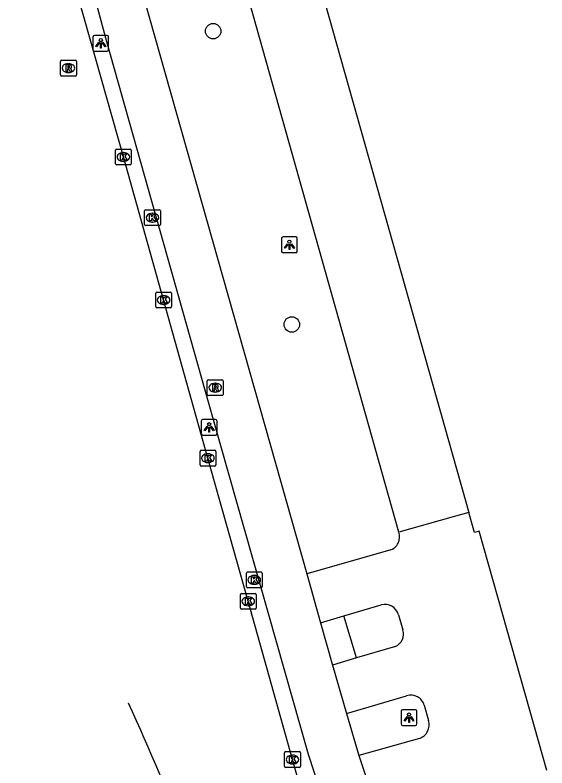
# Model space of a CAD drawing. Extents: x 159689 to 160786, y 387323 to 388339.
# Drawn here: x 159695.2 to 159728.9, y 388088.29 to 388136.03 of the extents above; entities that cross this region are included whole.
import ezdxf

# ---------------------------------------------------------------- set-up
doc = ezdxf.new("R2010")
doc.units = 0
for name, color, linetype in [('IMGEO_Boom', 7, 'Continuous'), ('IMGEO_Fietspad_gesloten', 7, 'Continuous'), ('IMGEO_Kolk', 7, 'Continuous'), ('IMGEO_Lichtpunt', 7, 'Continuous'), ('IMGEO_OVBaan_gesloten', 7, 'Continuous'), ('IMGEO_Pand', 7, 'Continuous'), ('IMGEO_Parkeervlak_open', 7, 'Continuous'), ('IMGEO_Rijbaan_regionaal_gesloten', 7, 'Continuous'), ('IMGEO_Rioolput', 7, 'Continuous'), ('IMGEO_Voetpad_open', 7, 'Continuous')]:
    doc.layers.add(name, color=color, linetype=linetype)

msp = doc.modelspace()

# ---------------------------------------------------------------- linework, layer by layer
at = {"layer": 'IMGEO_Boom'}
for centre in [(159707.753, 388135.004), (159712.732, 388116.408)]:
    msp.add_circle(centre, 0.489, dxfattribs=at)
at = {"layer": 'IMGEO_Fietspad_gesloten'}
for points in [[(159699.238, 388152.96), (159699.688, 388150.278), (159701.735, 388142.864), (159713.692, 388100.589)], [(159714.922, 388085.647), (159713.8, 388089.138), (159708.235, 388108.71), (159701.005, 388134.325), (159696.271, 388151.945)], [(159713.692, 388100.589), (159714.543, 388097.489)], [(159714.543, 388097.489), (159715.317, 388094.804)], [(159715.317, 388094.804), (159716.203, 388091.736)], [(159716.203, 388091.736), (159716.977, 388089.069)], [(159716.977, 388089.069), (159717.808, 388086.632)]]:
    msp.add_lwpolyline(points, dxfattribs=at)
at = {"layer": 'IMGEO_Kolk'}
for p, q in [((159701.562, 388126.602), (159701.562, 388127.454)), ((159701.637, 388127.528), (159702.489, 388127.528)), ((159702.563, 388127.454), (159702.563, 388126.602)), ((159702.05, 388127.308), (159702.075, 388127.308)), ((159702.489, 388126.528), (159701.637, 388126.528)), ((159702.073, 388126.748), (159702.048, 388126.748)), ((159703.407, 388122.753), (159703.407, 388123.605)), ((159703.482, 388123.679), (159704.334, 388123.679)), ((159704.408, 388123.605), (159704.408, 388122.753)), ((159703.895, 388123.459), (159703.92, 388123.459)), ((159704.334, 388122.679), (159703.482, 388122.679)), ((159703.918, 388122.899), (159703.893, 388122.899)), ((159704.112, 388117.536), (159704.112, 388118.388)), ((159704.187, 388118.462), (159705.039, 388118.462)), ((159705.113, 388118.388), (159705.113, 388117.536)), ((159704.6, 388118.242), (159704.625, 388118.242)), ((159705.039, 388117.462), (159704.187, 388117.462)), ((159704.623, 388117.682), (159704.598, 388117.682)), ((159706.922, 388107.504), (159706.922, 388108.356)), ((159706.997, 388108.43), (159707.849, 388108.43)), ((159707.923, 388108.356), (159707.923, 388107.504)), ((159707.41, 388108.21), (159707.435, 388108.21)), ((159707.849, 388107.43), (159706.997, 388107.43)), ((159707.433, 388107.65), (159707.408, 388107.65)), ((159709.933, 388100.712), (159710.785, 388100.712)), ((159709.858, 388099.786), (159709.858, 388100.638)), ((159710.346, 388100.492), (159710.371, 388100.492)), ((159710.859, 388100.638), (159710.859, 388099.786)), ((159710.369, 388099.932), (159710.344, 388099.932)), ((159709.475, 388098.428), (159709.475, 388099.28)), ((159709.55, 388099.354), (159710.402, 388099.354)), ((159710.785, 388099.712), (159709.933, 388099.712)), ((159710.476, 388099.28), (159710.476, 388098.428)), ((159709.963, 388099.134), (159709.988, 388099.134)), ((159710.402, 388098.354), (159709.55, 388098.354)), ((159709.986, 388098.574), (159709.961, 388098.574)), ((159712.275, 388088.395), (159712.275, 388089.247)), ((159712.35, 388089.321), (159713.202, 388089.321)), ((159713.276, 388089.247), (159713.276, 388088.395)), ((159712.763, 388089.101), (159712.788, 388089.101)), ((159713.202, 388088.321), (159712.35, 388088.321)), ((159712.786, 388088.541), (159712.761, 388088.541))]:
    msp.add_line(p, q, dxfattribs=at)
for points in [[(159701.562, 388126.602), (159701.562, 388127.454)], [(159701.637, 388127.528), (159702.489, 388127.528)], [(159702.563, 388127.454), (159702.563, 388126.602)], [(159701.883, 388127.228), (159702.006, 388127.228), (159702.006, 388127.077), (159702.136, 388127.228), (159702.3, 388127.228), (159702.154, 388127.077), (159702.307, 388126.828), (159702.155, 388126.828), (159702.07, 388126.992), (159702.006, 388126.925), (159702.006, 388126.828), (159701.883, 388126.828), (159701.883, 388127.228)], [(159702.489, 388126.528), (159701.637, 388126.528)], [(159703.407, 388122.753), (159703.407, 388123.605)], [(159703.482, 388123.679), (159704.334, 388123.679)], [(159704.408, 388123.605), (159704.408, 388122.753)], [(159703.728, 388123.379), (159703.851, 388123.379), (159703.851, 388123.228), (159703.981, 388123.379), (159704.145, 388123.379), (159703.999, 388123.228), (159704.152, 388122.979), (159704, 388122.979), (159703.915, 388123.143), (159703.851, 388123.076), (159703.851, 388122.979), (159703.728, 388122.979), (159703.728, 388123.379)], [(159704.334, 388122.679), (159703.482, 388122.679)], [(159704.112, 388117.536), (159704.112, 388118.388)], [(159704.187, 388118.462), (159705.039, 388118.462)], [(159705.113, 388118.388), (159705.113, 388117.536)], [(159704.433, 388118.162), (159704.556, 388118.162), (159704.556, 388118.011), (159704.686, 388118.162), (159704.85, 388118.162), (159704.704, 388118.011), (159704.857, 388117.762), (159704.705, 388117.762), (159704.62, 388117.926), (159704.556, 388117.859), (159704.556, 388117.762), (159704.433, 388117.762), (159704.433, 388118.162)], [(159705.039, 388117.462), (159704.187, 388117.462)], [(159706.922, 388107.504), (159706.922, 388108.356)], [(159706.997, 388108.43), (159707.849, 388108.43)], [(159707.923, 388108.356), (159707.923, 388107.504)], [(159707.243, 388108.13), (159707.366, 388108.13), (159707.366, 388107.979), (159707.496, 388108.13), (159707.66, 388108.13), (159707.514, 388107.979), (159707.667, 388107.73), (159707.515, 388107.73), (159707.43, 388107.894), (159707.366, 388107.827), (159707.366, 388107.73), (159707.243, 388107.73), (159707.243, 388108.13)], [(159707.849, 388107.43), (159706.997, 388107.43)], [(159709.933, 388100.712), (159710.785, 388100.712)], [(159709.858, 388099.786), (159709.858, 388100.638)], [(159710.179, 388100.412), (159710.302, 388100.412), (159710.302, 388100.261), (159710.432, 388100.412), (159710.596, 388100.412), (159710.45, 388100.261), (159710.603, 388100.012), (159710.451, 388100.012), (159710.366, 388100.176), (159710.302, 388100.109), (159710.302, 388100.012), (159710.179, 388100.012), (159710.179, 388100.412)], [(159710.859, 388100.638), (159710.859, 388099.786)], [(159709.475, 388098.428), (159709.475, 388099.28)], [(159709.55, 388099.354), (159710.402, 388099.354)], [(159710.785, 388099.712), (159709.933, 388099.712)], [(159710.476, 388099.28), (159710.476, 388098.428)], [(159709.796, 388099.054), (159709.919, 388099.054), (159709.919, 388098.903), (159710.049, 388099.054), (159710.213, 388099.054), (159710.067, 388098.903), (159710.22, 388098.654), (159710.068, 388098.654), (159709.983, 388098.818), (159709.919, 388098.751), (159709.919, 388098.654), (159709.796, 388098.654), (159709.796, 388099.054)], [(159710.402, 388098.354), (159709.55, 388098.354)], [(159712.275, 388088.395), (159712.275, 388089.247)], [(159712.35, 388089.321), (159713.202, 388089.321)], [(159713.276, 388089.247), (159713.276, 388088.395)], [(159712.596, 388089.021), (159712.719, 388089.021), (159712.719, 388088.87), (159712.849, 388089.021), (159713.013, 388089.021), (159712.867, 388088.87), (159713.02, 388088.621), (159712.868, 388088.621), (159712.783, 388088.785), (159712.719, 388088.718), (159712.719, 388088.621), (159712.596, 388088.621), (159712.596, 388089.021)], [(159713.202, 388088.321), (159712.35, 388088.321)]]:
    msp.add_lwpolyline(points, dxfattribs=at)
for centre, start, end in [((159701.639, 388127.452), 91.552, 178.448), ((159701.639, 388127.452), 91.552, 178.448), ((159702.487, 388127.452), 1.552, 88.448), ((159702.487, 388127.452), 1.552, 88.448), ((159701.639, 388126.604), 181.552, 268.448), ((159701.639, 388126.604), 181.552, 268.448), ((159702.487, 388126.604), 271.552, 358.448), ((159702.487, 388126.604), 271.552, 358.448), ((159703.484, 388123.603), 91.552, 178.448), ((159703.484, 388123.603), 91.552, 178.448), ((159704.332, 388123.603), 1.552, 88.448), ((159704.332, 388123.603), 1.552, 88.448), ((159703.484, 388122.755), 181.552, 268.448), ((159703.484, 388122.755), 181.552, 268.448), ((159704.332, 388122.755), 271.552, 358.448), ((159704.332, 388122.755), 271.552, 358.448), ((159704.189, 388118.386), 91.552, 178.448), ((159704.189, 388118.386), 91.552, 178.448), ((159705.037, 388118.386), 1.552, 88.448), ((159705.037, 388118.386), 1.552, 88.448), ((159704.189, 388117.538), 181.552, 268.448), ((159704.189, 388117.538), 181.552, 268.448), ((159705.037, 388117.538), 271.552, 358.448), ((159705.037, 388117.538), 271.552, 358.448), ((159706.999, 388108.354), 91.552, 178.448), ((159706.999, 388108.354), 91.552, 178.448), ((159707.847, 388108.354), 1.552, 88.448), ((159707.847, 388108.354), 1.552, 88.448), ((159706.999, 388107.506), 181.552, 268.448), ((159706.999, 388107.506), 181.552, 268.448), ((159707.847, 388107.506), 271.552, 358.448), ((159707.847, 388107.506), 271.552, 358.448), ((159709.935, 388100.636), 91.552, 178.448), ((159709.935, 388100.636), 91.552, 178.448), ((159710.783, 388100.636), 1.552, 88.448), ((159710.783, 388100.636), 1.552, 88.448), ((159709.935, 388099.788), 181.552, 268.448), ((159709.935, 388099.788), 181.552, 268.448), ((159710.783, 388099.788), 271.552, 358.448), ((159710.783, 388099.788), 271.552, 358.448), ((159709.552, 388099.278), 91.552, 178.448), ((159709.552, 388099.278), 91.552, 178.448), ((159710.4, 388099.278), 1.552, 88.448), ((159710.4, 388099.278), 1.552, 88.448), ((159709.552, 388098.43), 181.552, 268.448), ((159709.552, 388098.43), 181.552, 268.448), ((159710.4, 388098.43), 271.552, 358.448), ((159710.4, 388098.43), 271.552, 358.448), ((159712.352, 388089.245), 91.552, 178.448), ((159712.352, 388089.245), 91.552, 178.448), ((159713.2, 388089.245), 1.552, 88.448), ((159713.2, 388089.245), 1.552, 88.448), ((159712.352, 388088.397), 181.552, 268.448), ((159712.352, 388088.397), 181.552, 268.448), ((159713.2, 388088.397), 271.552, 358.448), ((159713.2, 388088.397), 271.552, 358.448)]:
    msp.add_arc(centre, 0.0765, start, end, dxfattribs=at)
for centre, major_axis, ratio, start_param, end_param in [((159702.049, 388127.028), (-0.387, 0.002), 0.722429, 4.712389, 7.853982), ((159702.074, 388127.028), (-0.39, 0.002), 0.717154, 1.570796, 4.712389), ((159703.894, 388123.179), (-0.387, 0.002), 0.722429, 4.712389, 7.853982), ((159703.919, 388123.179), (-0.39, 0.002), 0.717154, 1.570796, 4.712389), ((159704.599, 388117.962), (-0.387, 0.002), 0.722429, 4.712389, 7.853982), ((159704.624, 388117.962), (-0.39, 0.002), 0.717154, 1.570796, 4.712389), ((159707.409, 388107.93), (-0.387, 0.002), 0.722429, 4.712389, 7.853982), ((159707.434, 388107.93), (-0.39, 0.002), 0.717154, 1.570796, 4.712389), ((159710.345, 388100.212), (-0.387, 0.002), 0.722429, 4.712389, 7.853982), ((159710.37, 388100.212), (-0.39, 0.002), 0.717154, 1.570796, 4.712389), ((159709.962, 388098.854), (-0.387, 0.002), 0.722429, 4.712389, 7.853982), ((159709.987, 388098.854), (-0.39, 0.002), 0.717154, 1.570796, 4.712389), ((159712.762, 388088.821), (-0.387, 0.002), 0.722429, 4.712389, 7.853982), ((159712.787, 388088.821), (-0.39, 0.002), 0.717154, 1.570796, 4.712389)]:
    msp.add_ellipse(centre, major_axis=major_axis, ratio=ratio, start_param=start_param, end_param=end_param, dxfattribs=at)
at = {"layer": 'IMGEO_Lichtpunt'}
for p, q in [((159700.133, 388134.64), (159700.133, 388133.833)), ((159700.133, 388134.64), (159700.133, 388133.833)), ((159701.035, 388134.735), (159700.227, 388134.735)), ((159701.035, 388134.735), (159700.227, 388134.735)), ((159701.129, 388133.833), (159701.129, 388134.64)), ((159701.129, 388133.833), (159701.129, 388134.64)), ((159700.227, 388133.739), (159701.035, 388133.739)), ((159700.227, 388133.739), (159701.035, 388133.739)), ((159712.083, 388121.861), (159712.083, 388121.054)), ((159712.083, 388121.861), (159712.083, 388121.054)), ((159712.985, 388121.956), (159712.177, 388121.956)), ((159712.985, 388121.956), (159712.177, 388121.956)), ((159713.079, 388121.054), (159713.079, 388121.861)), ((159713.079, 388121.054), (159713.079, 388121.861)), ((159712.177, 388120.96), (159712.985, 388120.96)), ((159712.177, 388120.96), (159712.985, 388120.96)), ((159707.001, 388110.285), (159707.001, 388109.478)), ((159707.001, 388110.285), (159707.001, 388109.478)), ((159707.903, 388110.38), (159707.095, 388110.38)), ((159707.903, 388110.38), (159707.095, 388110.38)), ((159707.997, 388109.478), (159707.997, 388110.285)), ((159707.997, 388109.478), (159707.997, 388110.285)), ((159707.095, 388109.384), (159707.903, 388109.384)), ((159707.095, 388109.384), (159707.903, 388109.384)), ((159719.662, 388091.881), (159719.662, 388091.074)), ((159719.662, 388091.881), (159719.662, 388091.074)), ((159720.564, 388091.976), (159719.756, 388091.976)), ((159720.564, 388091.976), (159719.756, 388091.976)), ((159720.658, 388091.074), (159720.658, 388091.881)), ((159720.658, 388091.074), (159720.658, 388091.881)), ((159719.756, 388090.98), (159720.564, 388090.98)), ((159719.756, 388090.98), (159720.564, 388090.98))]:
    msp.add_line(p, q, dxfattribs=at)
for points in [[(159700.507, 388134.304), (159700.546, 388134.276), (159700.358, 388134.014), (159700.32, 388134.041), (159700.507, 388134.304)], [(159700.609, 388134.256), (159700.656, 388134.256), (159700.656, 388133.934), (159700.609, 388133.934), (159700.609, 388134.256)], [(159700.719, 388134.276), (159700.757, 388134.303), (159700.944, 388134.041), (159700.905, 388134.013), (159700.719, 388134.276)], [(159712.457, 388121.525), (159712.496, 388121.497), (159712.308, 388121.235), (159712.27, 388121.262), (159712.457, 388121.525)], [(159712.559, 388121.477), (159712.606, 388121.477), (159712.606, 388121.155), (159712.559, 388121.155), (159712.559, 388121.477)], [(159712.669, 388121.497), (159712.707, 388121.524), (159712.894, 388121.262), (159712.855, 388121.234), (159712.669, 388121.497)], [(159707.375, 388109.949), (159707.414, 388109.921), (159707.226, 388109.659), (159707.188, 388109.686), (159707.375, 388109.949)], [(159707.477, 388109.901), (159707.524, 388109.901), (159707.524, 388109.579), (159707.477, 388109.579), (159707.477, 388109.901)], [(159707.587, 388109.921), (159707.625, 388109.948), (159707.812, 388109.686), (159707.773, 388109.658), (159707.587, 388109.921)], [(159720.036, 388091.545), (159720.075, 388091.517), (159719.887, 388091.255), (159719.849, 388091.282), (159720.036, 388091.545)], [(159720.138, 388091.497), (159720.185, 388091.497), (159720.185, 388091.175), (159720.138, 388091.175), (159720.138, 388091.497)], [(159720.248, 388091.517), (159720.286, 388091.544), (159720.473, 388091.282), (159720.434, 388091.254), (159720.248, 388091.517)]]:
    msp.add_lwpolyline(points, dxfattribs=at)
for centre in [(159700.632, 388134.438), (159712.582, 388121.659), (159707.5, 388110.083), (159720.161, 388091.679)]:
    msp.add_circle(centre, 0.0994, dxfattribs=at)
for centre, start, end in [((159700.227, 388134.64), 90, 180), ((159700.227, 388134.64), 90, 180), ((159701.035, 388134.64), 0, 90), ((159701.035, 388134.64), 0, 90), ((159700.227, 388133.833), 180, 270), ((159700.227, 388133.833), 180, 270), ((159701.035, 388133.833), 270, 0), ((159701.035, 388133.833), 270, 360), ((159712.177, 388121.861), 90, 180), ((159712.177, 388121.861), 90, 180), ((159712.985, 388121.861), 0, 90), ((159712.985, 388121.861), 0, 90), ((159712.177, 388121.054), 180, 270), ((159712.177, 388121.054), 180, 270), ((159712.985, 388121.054), 270, 0), ((159712.985, 388121.054), 270, 360), ((159707.095, 388110.285), 90, 180), ((159707.095, 388110.285), 90, 180), ((159707.903, 388110.285), 0, 90), ((159707.903, 388110.285), 0, 90), ((159707.095, 388109.478), 180, 270), ((159707.095, 388109.478), 180, 270), ((159707.903, 388109.478), 270, 0), ((159707.903, 388109.478), 270, 360), ((159719.756, 388091.881), 90, 180), ((159719.756, 388091.881), 90, 180), ((159720.564, 388091.881), 0, 90), ((159720.564, 388091.881), 0, 90), ((159719.756, 388091.074), 180, 270), ((159719.756, 388091.074), 180, 270), ((159720.564, 388091.074), 270, 0), ((159720.564, 388091.074), 270, 360)]:
    msp.add_arc(centre, 0.0946, start, end, dxfattribs=at)
at = {"layer": 'IMGEO_OVBaan_gesloten'}
msp.add_arc((159555.484, 388024.72), 161.736, 17.82216, 24.73377, dxfattribs=at)
at = {"layer": 'IMGEO_Pand'}
for points in [[(159712.08, 388147.715), (159711.789, 388147.633), (159723.951, 388104.478)], [(159728.897, 388088.118), (159727.841, 388091.857), (159724.606, 388103.311), (159724.304, 388103.226), (159723.951, 388104.478)]]:
    msp.add_lwpolyline(points, dxfattribs=at)
at = {"layer": 'IMGEO_Parkeervlak_open'}
for points in [[(159718.952, 388102.096), (159713.692, 388100.589)], [(159716.022, 388097.925), (159718.4, 388098.621)], [(159719.493, 388098.005), (159719.77, 388097.041)], [(159719.303, 388095.997), (159716.824, 388095.262)], [(159716.203, 388091.736), (159720.009, 388092.853)], [(159721.117, 388092.266), (159721.386, 388091.293)], [(159720.817, 388090.161), (159716.977, 388089.069)]]:
    msp.add_lwpolyline(points, dxfattribs=at)
for centre, radius, start, end in [((159718.667, 388102.948), 0.898, 288.5274, 18.7852), ((159718.634, 388097.758), 0.894, 16.0408, 105.1491), ((159718.969, 388096.773), 0.845, 293.2802, 18.5201), ((159720.293, 388092.05), 0.852, 14.704, 109.4682), ((159720.543, 388091.008), 0.89, 287.9404, 18.6868)]:
    msp.add_arc(centre, radius, start, end, dxfattribs=at)
at = {"layer": 'IMGEO_Rijbaan_regionaal_gesloten'}
msp.add_lwpolyline([(159713.105, 388087.616), (159712.776, 388088.821), (159709.976, 388098.854), (159707.423, 388107.93), (159704.613, 388117.962), (159702.063, 388127.028), (159699.246, 388137.059), (159696.434, 388147.08), (159695.201, 388151.706)], dxfattribs=at)
at = {"layer": 'IMGEO_Rioolput'}
for p, q in [((159698.16, 388133.16), (159699.012, 388133.16)), ((159698.085, 388132.234), (159698.085, 388133.086)), ((159698.573, 388132.94), (159698.598, 388132.94)), ((159699.086, 388133.086), (159699.086, 388132.234)), ((159698.596, 388132.38), (159698.571, 388132.38)), ((159699.012, 388132.16), (159698.16, 388132.16)), ((159707.38, 388111.972), (159707.38, 388112.824)), ((159707.455, 388112.898), (159708.307, 388112.898)), ((159707.868, 388112.678), (159707.893, 388112.678)), ((159708.381, 388112.824), (159708.381, 388111.972)), ((159708.307, 388111.898), (159707.455, 388111.898)), ((159707.891, 388112.118), (159707.866, 388112.118))]:
    msp.add_line(p, q, dxfattribs=at)
for points in [[(159698.16, 388133.16), (159699.012, 388133.16)], [(159698.085, 388132.234), (159698.085, 388133.086)], [(159698.674, 388132.858), (159698.422, 388132.86), (159698.422, 388132.46)], [(159698.6, 388132.779), (159698.546, 388132.779), (159698.546, 388132.698)], [(159698.546, 388132.698), (159698.598, 388132.698)], [(159699.086, 388133.086), (159699.086, 388132.234)], [(159698.422, 388132.46), (159698.546, 388132.46), (159698.546, 388132.622), (159698.557, 388132.622)], [(159698.604, 388132.593), (159698.675, 388132.46), (159698.815, 388132.46), (159698.75, 388132.586)], [(159699.012, 388132.16), (159698.16, 388132.16)], [(159707.38, 388111.972), (159707.38, 388112.824)], [(159707.455, 388112.898), (159708.307, 388112.898)], [(159708.381, 388112.824), (159708.381, 388111.972)], [(159707.969, 388112.596), (159707.717, 388112.598), (159707.717, 388112.198)], [(159707.717, 388112.198), (159707.841, 388112.198), (159707.841, 388112.36), (159707.852, 388112.36)], [(159707.895, 388112.517), (159707.841, 388112.517), (159707.841, 388112.436)], [(159707.841, 388112.436), (159707.893, 388112.436)], [(159707.899, 388112.331), (159707.97, 388112.198), (159708.11, 388112.198), (159708.045, 388112.324)], [(159708.307, 388111.898), (159707.455, 388111.898)]]:
    msp.add_lwpolyline(points, dxfattribs=at)
for centre, radius, start, end in [((159698.162, 388133.084), 0.0765, 91.552, 178.448), ((159698.162, 388133.084), 0.0765, 91.552, 178.448), ((159699.01, 388133.084), 0.0765, 1.552, 88.448), ((159699.01, 388133.084), 0.0765, 1.552, 88.448), ((159698.582, 388132.887), 0.19, 274.7715, 282.9687), ((159698.606, 388132.683), 0.0964, 77.0061, 93.1865), ((159698.62, 388132.74), 0.0378, 276.6634, 79.6772), ((159698.673, 388132.748), 0.109, 350.3612, 89.416), ((159698.671, 388132.748), 0.112, 277.5842, 350.9817), ((159698.162, 388132.236), 0.0765, 181.552, 268.448), ((159698.162, 388132.236), 0.0765, 181.552, 268.448), ((159698.556, 388132.569), 0.0533, 26.0293, 88.6989), ((159698.655, 388132.533), 0.108, 29.5134, 73.7905), ((159699.01, 388132.236), 0.0765, 271.552, 358.448), ((159699.01, 388132.236), 0.0765, 271.552, 358.448), ((159707.457, 388112.822), 0.0765, 91.552, 178.448), ((159707.457, 388112.822), 0.0765, 91.552, 178.448), ((159708.305, 388112.822), 0.0765, 1.552, 88.448), ((159708.305, 388112.822), 0.0765, 1.552, 88.448), ((159707.851, 388112.307), 0.0533, 26.0293, 88.6989), ((159707.877, 388112.625), 0.19, 274.7715, 282.9687), ((159707.901, 388112.421), 0.0964, 77.0061, 93.1865), ((159707.915, 388112.478), 0.0378, 276.6634, 79.6772), ((159707.968, 388112.486), 0.109, 350.3612, 89.416), ((159707.966, 388112.486), 0.112, 277.5842, 350.9817), ((159707.95, 388112.271), 0.108, 29.5134, 73.7905), ((159707.457, 388111.974), 0.0765, 181.552, 268.448), ((159707.457, 388111.974), 0.0765, 181.552, 268.448), ((159708.305, 388111.974), 0.0765, 271.552, 358.448), ((159708.305, 388111.974), 0.0765, 271.552, 358.448)]:
    msp.add_arc(centre, radius, start, end, dxfattribs=at)
for centre, major_axis, ratio, start_param, end_param in [((159698.572, 388132.66), (-0.387, 0.002), 0.722429, 4.712389, 7.853982), ((159698.597, 388132.66), (-0.39, 0.002), 0.717154, 1.570796, 4.712389), ((159707.867, 388112.398), (-0.387, 0.002), 0.722429, 4.712389, 7.853982), ((159707.892, 388112.398), (-0.39, 0.002), 0.717154, 1.570796, 4.712389)]:
    msp.add_ellipse(centre, major_axis=major_axis, ratio=ratio, start_param=start_param, end_param=end_param, dxfattribs=at)
at = {"layer": 'IMGEO_Voetpad_open'}
for points in [[(159719.517, 388103.237), (159703.321, 388160.82), (159701.126, 388160.169)], [(159723.951, 388104.478), (159722.959, 388104.2), (159719.517, 388103.237)], [(159714.543, 388097.489), (159716.022, 388097.925)], [(159716.824, 388095.262), (159716.022, 388097.925)], [(159716.824, 388095.262), (159715.317, 388094.804)]]:
    msp.add_lwpolyline(points, dxfattribs=at)

doc.saveas('drawing.dxf')
